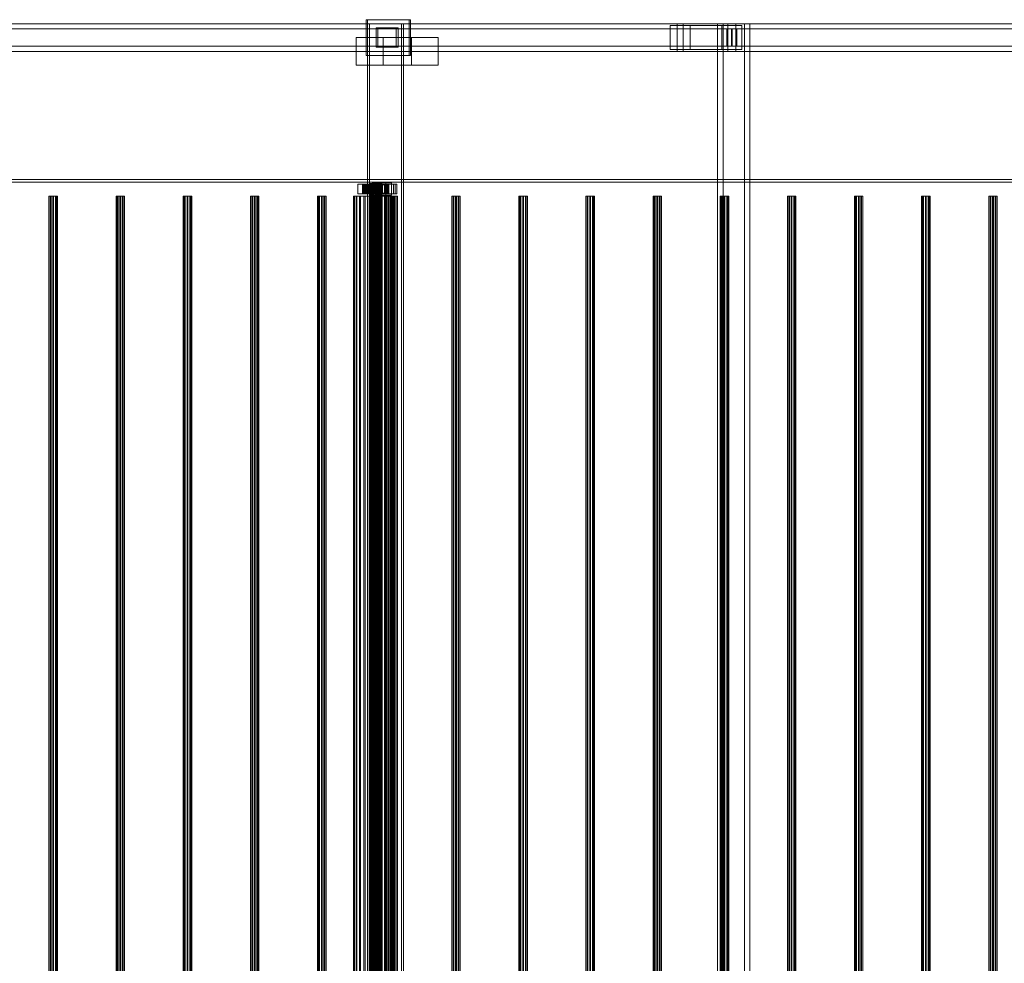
# Model space of a CAD drawing. Header units: millimetres. Extents: x -3490 to 61924, y -72580 to 6847.
# Tile 885 of 1056: x 37466 to 38896, y -17864 to -16494. Entities that reach past the tile are written whole.
import ezdxf

# ---------------------------------------------------------------- set-up
doc = ezdxf.new("R2010")
doc.units = ezdxf.units.MM
doc.layers.add('superior_C03', color=7, linetype='Continuous', lineweight=0)

msp = doc.modelspace()

# ---------------------------------------------------------------- linework, layer by layer
at = {"layer": 'superior_C03'}
for p, q in [((38031.742, -16494), (37969.376, -16494)), ((37969.376, -16494), (37969.376, -16546)), ((37971.173, -16494), (37969.376, -16494)), ((37971.173, -16546), (37971.173, -16494)), ((37971.173, -16494), (38033.538, -16494)), ((38031.742, -16546), (38031.742, -16494)), ((38031.742, -16494), (38033.538, -16494)), ((38033.538, -16494), (38033.538, -16546)), ((40313.243, -16500), (29204.438, -16500)), ((29205.337, -16500), (40314.141, -16500)), ((38420.698, -16500), (37251.35, -16500)), ((37255.168, -16507.5), (38499.524, -16507.5)), ((38500.872, -16507.5), (37256.516, -16507.5)), ((37260.333, -16500), (38429.681, -16500)), ((38494.584, -16500), (37325.236, -16500)), ((37336.465, -16500), (38505.813, -16500)), ((38020.819, -16500), (37971.316, -16500)), ((37971.316, -16500), (37971.316, -19500)), ((37974.011, -16500), (37971.316, -16500)), ((37974.011, -19500), (37974.011, -16500)), ((37974.011, -16500), (38023.514, -16500)), ((38012.93, -16506), (37983.696, -16506)), ((37983.696, -16506), (37983.696, -16534)), ((37986.391, -16506), (37983.696, -16506)), ((37986.391, -16534), (37986.391, -16506)), ((37986.391, -16506), (38015.625, -16506)), ((38012.93, -16534), (38012.93, -16506)), ((38012.93, -16506), (38015.625, -16506)), ((38015.625, -16506), (38015.625, -16534)), ((38020.819, -19500), (38020.819, -16500)), ((38020.819, -16500), (38023.514, -16500)), ((38023.514, -16500), (38023.514, -19500)), ((38439.807, -16502.5), (38410.573, -16502.5)), ((38410.573, -16502.5), (38410.573, -16537.5)), ((38485.581, -16502.5), (38410.573, -16502.5)), ((38420.698, -16500), (38420.698, -16540)), ((38429.681, -16500), (38420.698, -16500)), ((39590.046, -16500), (38420.698, -16500)), ((38429.681, -16540), (38429.681, -16500)), ((38429.681, -16500), (39599.029, -16500)), ((38439.807, -16537.5), (38439.807, -16502.5)), ((38439.807, -16502.5), (38514.815, -16502.5)), ((38518.564, -16500), (38479.586, -16500)), ((38479.586, -16500), (38479.586, -19500)), ((38487.446, -16500), (38479.586, -16500)), ((38485.581, -16537.5), (38485.581, -16502.5)), ((38485.581, -16502.5), (38514.815, -16502.5)), ((38487.446, -19500), (38487.446, -16500)), ((38487.446, -16500), (38526.425, -16500)), ((38493.034, -16507.5), (38507.363, -16507.5)), ((38493.034, -16532.5), (38493.034, -16507.5)), ((39587.373, -16507.5), (38493.034, -16507.5)), ((38494.584, -16500), (38494.584, -16540)), ((38505.813, -16500), (38494.584, -16500)), ((39663.932, -16500), (38494.584, -16500)), ((38499.524, -16532.5), (38499.524, -16507.5)), ((38499.524, -16507.5), (38500.872, -16507.5)), ((38500.872, -16507.5), (38500.872, -16532.5)), ((38505.813, -16540), (38505.813, -16500)), ((38505.813, -16500), (39675.16, -16500)), ((38507.363, -16507.5), (38507.363, -16532.5)), ((38507.363, -16507.5), (39601.702, -16507.5)), ((38514.815, -16502.5), (38514.815, -16537.5)), ((38518.564, -19500), (38518.564, -16500)), ((38518.564, -16500), (38526.425, -16500)), ((38526.425, -16500), (38526.425, -19500)), ((37994.036, -16520), (37955.058, -16520)), ((37955.058, -16520), (37955.058, -16560)), ((38035.007, -16520), (37955.058, -16520)), ((37994.036, -16560), (37994.036, -16520)), ((37994.036, -16520), (38073.985, -16520)), ((38035.007, -16560), (38035.007, -16520)), ((38035.007, -16520), (38073.985, -16520)), ((38073.985, -16520), (38073.985, -16560)), ((37255.168, -16532.5), (38499.524, -16532.5)), ((37256.516, -16532.5), (38500.872, -16532.5)), ((37983.696, -16534), (38012.93, -16534)), ((37983.696, -16534), (37986.391, -16534)), ((38015.625, -16534), (37986.391, -16534)), ((38015.625, -16534), (38012.93, -16534)), ((38410.573, -16537.5), (38439.807, -16537.5)), ((38485.581, -16537.5), (38410.573, -16537.5)), ((38514.815, -16537.5), (38439.807, -16537.5)), ((38514.815, -16537.5), (38485.581, -16537.5)), ((38507.363, -16532.5), (38493.034, -16532.5)), ((38493.034, -16532.5), (39587.373, -16532.5)), ((38500.872, -16532.5), (38499.524, -16532.5)), ((38507.363, -16532.5), (39601.702, -16532.5)), ((37251.35, -16540), (38420.698, -16540)), ((37260.333, -16540), (38429.681, -16540)), ((37325.236, -16540), (38494.584, -16540)), ((37336.465, -16540), (38505.813, -16540)), ((37969.376, -16546), (38031.742, -16546)), ((37969.376, -16546), (37971.173, -16546)), ((38033.538, -16546), (37971.173, -16546)), ((38033.538, -16546), (38031.742, -16546)), ((38420.698, -16540), (38429.681, -16540)), ((38420.698, -16540), (39590.046, -16540)), ((38429.681, -16540), (39599.029, -16540)), ((38494.584, -16540), (38505.813, -16540)), ((38494.584, -16540), (39663.932, -16540)), ((38505.813, -16540), (39675.16, -16540)), ((37955.058, -16560), (37994.036, -16560)), ((37955.058, -16560), (38035.007, -16560)), ((38073.985, -16560), (37994.036, -16560)), ((38073.985, -16560), (38035.007, -16560)), ((29204.438, -16726), (40313.243, -16726)), ((40313.243, -16730), (29204.438, -16730)), ((40314.141, -16730), (29205.337, -16730)), ((40342.437, -16726), (29233.633, -16726)), ((29233.633, -16730), (40342.437, -16730)), ((37967.158, -16733), (37957.413, -16733)), ((37957.413, -16733), (37957.413, -16747)), ((37968.193, -16733), (37957.413, -16733)), ((37964.874, -16734), (37964.054, -16734)), ((37964.054, -16734), (37974.048, -16734)), ((37964.054, -16746), (37964.054, -16734)), ((37964.054, -16734), (37964.527, -16734)), ((37964.527, -16734), (37974.272, -16734)), ((37964.527, -16746), (37964.527, -16734)), ((37964.527, -16734), (37966.263, -16734)), ((38011.594, -16733), (37964.82, -16733)), ((37964.82, -16733), (37964.82, -16747)), ((37967.066, -16733), (37964.82, -16733)), ((37966.933, -16734), (37964.874, -16734)), ((37964.874, -16734), (37974.436, -16734)), ((37964.874, -16746), (37964.874, -16734)), ((37966.263, -16734), (37975.094, -16734)), ((37966.263, -16746), (37966.263, -16734)), ((37966.263, -16734), (37969.141, -16734)), ((37970.089, -16734), (37966.933, -16734)), ((37966.933, -16734), (37975.411, -16734)), ((37966.933, -16746), (37966.933, -16734)), ((37967.066, -16747), (37967.066, -16733)), ((37967.066, -16733), (38013.84, -16733)), ((37967.158, -16747), (37967.158, -16733)), ((37967.158, -16733), (37977.937, -16733)), ((37968.193, -16747), (37968.193, -16733)), ((37968.193, -16733), (37977.937, -16733)), ((37969.141, -16734), (37976.458, -16734)), ((37969.141, -16746), (37969.141, -16734)), ((37969.141, -16734), (37972.967, -16734)), ((37974.129, -16734), (37970.089, -16734)), ((37970.089, -16734), (37976.907, -16734)), ((37970.089, -16746), (37970.089, -16734)), ((37972.967, -16734), (37978.27, -16734)), ((37972.967, -16746), (37972.967, -16734)), ((37972.967, -16734), (37977.48, -16734)), ((37974.436, -16732), (37974.048, -16732)), ((37974.048, -16732), (37974.272, -16732)), ((37974.048, -19268), (37974.048, -16732)), ((37974.048, -16734), (37974.436, -16734)), ((37974.048, -16734), (37974.048, -16746)), ((37974.272, -16734), (37974.048, -16734)), ((37978.775, -16734), (37974.129, -16734)), ((37974.129, -16734), (37978.82, -16734)), ((37974.129, -16746), (37974.129, -16734)), ((37974.272, -16732), (37975.094, -16732)), ((37974.272, -19268), (37974.272, -16732)), ((37974.272, -16734), (37974.272, -16746)), ((37975.094, -16734), (37974.272, -16734)), ((37975.411, -16732), (37974.436, -16732)), ((37974.436, -19268), (37974.436, -16732)), ((37974.436, -16734), (37975.411, -16734)), ((37974.436, -16734), (37974.436, -16746)), ((37975.094, -16732), (37976.458, -16732)), ((37975.094, -19268), (37975.094, -16732)), ((37975.094, -16734), (37975.094, -16746)), ((37976.458, -16734), (37975.094, -16734)), ((37976.907, -16732), (37975.411, -16732)), ((37975.411, -19268), (37975.411, -16732)), ((37975.411, -16734), (37976.907, -16734)), ((37975.411, -16734), (37975.411, -16746)), ((37976.458, -16732), (37978.27, -16732)), ((37976.458, -19268), (37976.458, -16732)), ((37976.458, -16734), (37976.458, -16746)), ((37978.27, -16734), (37976.458, -16734)), ((37978.82, -16732), (37976.907, -16732)), ((37976.907, -19268), (37976.907, -16732)), ((37976.907, -16734), (37978.82, -16734)), ((37976.907, -16734), (37976.907, -16746)), ((37977.48, -16734), (37980.407, -16734)), ((37977.48, -16746), (37977.48, -16734)), ((37977.48, -16734), (37982.372, -16734)), ((37977.937, -16733), (37977.937, -16747)), ((37978.27, -16732), (37980.407, -16732)), ((37978.27, -19268), (37978.27, -16732)), ((37978.27, -16734), (37978.27, -16746)), ((37980.407, -16734), (37978.27, -16734)), ((37997.952, -16731), (37978.463, -16731)), ((37978.463, -16731), (37978.463, -16749)), ((37986.547, -16731), (37978.463, -16731)), ((37983.712, -16734), (37978.775, -16734)), ((37978.775, -16734), (37981.021, -16734)), ((37978.775, -16746), (37978.775, -16734)), ((37981.021, -16732), (37978.82, -16732)), ((37978.82, -19268), (37978.82, -16732)), ((37978.82, -16734), (37981.021, -16734)), ((37978.82, -16734), (37978.82, -16746)), ((37980.407, -16732), (37982.725, -16732)), ((37980.407, -19268), (37980.407, -16732)), ((37980.407, -16734), (37980.407, -16746)), ((37982.725, -16734), (37980.407, -16734)), ((37983.36, -16732), (37981.021, -16732)), ((37981.021, -19268), (37981.021, -16732)), ((37981.021, -16734), (37983.36, -16734)), ((37981.021, -16734), (37981.021, -16746)), ((37982.372, -16734), (37982.725, -16734)), ((37982.372, -16746), (37982.372, -16734)), ((37982.372, -16734), (37987.309, -16734)), ((37982.725, -16732), (37985.063, -16732)), ((37982.725, -19268), (37982.725, -16732)), ((37982.725, -16734), (37982.725, -16746)), ((37985.063, -16734), (37982.725, -16734)), ((37985.677, -16732), (37983.36, -16732)), ((37983.36, -19268), (37983.36, -16732)), ((37983.712, -16734), (37983.36, -16734)), ((37983.36, -16734), (37985.677, -16734)), ((37983.36, -16734), (37983.36, -16746)), ((37988.604, -16734), (37983.712, -16734)), ((37983.712, -16746), (37983.712, -16734)), ((37985.063, -16732), (37987.264, -16732)), ((37985.063, -19268), (37985.063, -16732)), ((37987.309, -16734), (37985.063, -16734)), ((37985.063, -16734), (37985.063, -16746)), ((37987.264, -16734), (37985.063, -16734)), ((37987.814, -16732), (37985.677, -16732)), ((37985.677, -19268), (37985.677, -16732)), ((37988.604, -16734), (37985.677, -16734)), ((37985.677, -16734), (37987.814, -16734)), ((37985.677, -16734), (37985.677, -16746)), ((37986.547, -16749), (37986.547, -16731)), ((37986.547, -16731), (38006.037, -16731)), ((37987.264, -16732), (37989.178, -16732)), ((37987.264, -19268), (37987.264, -16732)), ((37991.956, -16734), (37987.264, -16734)), ((37987.264, -16734), (37987.264, -16746)), ((37989.178, -16734), (37987.264, -16734)), ((37987.309, -16746), (37987.309, -16734)), ((37987.309, -16734), (37991.956, -16734)), ((37989.627, -16732), (37987.814, -16732)), ((37987.814, -19268), (37987.814, -16732)), ((37993.117, -16734), (37987.814, -16734)), ((37987.814, -16734), (37989.627, -16734)), ((37987.814, -16734), (37987.814, -16746)), ((37998.34, -16733), (37988.596, -16733)), ((37988.596, -16733), (37988.596, -16747)), ((37999.375, -16733), (37988.596, -16733)), ((37993.117, -16734), (37988.604, -16734)), ((37988.604, -16746), (37988.604, -16734)), ((37989.178, -16732), (37990.673, -16732)), ((37989.178, -19268), (37989.178, -16732)), ((37995.995, -16734), (37989.178, -16734)), ((37989.178, -16734), (37989.178, -16746)), ((37990.673, -16734), (37989.178, -16734)), ((37990.99, -16732), (37989.627, -16732)), ((37989.627, -19268), (37989.627, -16732)), ((37996.943, -16734), (37989.627, -16734)), ((37989.627, -16734), (37990.99, -16734)), ((37989.627, -16734), (37989.627, -16746)), ((37990.673, -16732), (37991.648, -16732)), ((37990.673, -19268), (37990.673, -16732)), ((37999.151, -16734), (37990.673, -16734)), ((37990.673, -16734), (37990.673, -16746)), ((37991.648, -16734), (37990.673, -16734)), ((37991.812, -16732), (37990.99, -16732)), ((37990.99, -19268), (37990.99, -16732)), ((37999.821, -16734), (37990.99, -16734)), ((37990.99, -16734), (37991.812, -16734)), ((37990.99, -16734), (37990.99, -16746)), ((37991.648, -16732), (37992.036, -16732)), ((37991.648, -19268), (37991.648, -16732)), ((38001.21, -16734), (37991.648, -16734)), ((37991.648, -16734), (37991.648, -16746)), ((37992.036, -16734), (37991.648, -16734)), ((37992.036, -16732), (37991.812, -16732)), ((37991.812, -16732), (37991.812, -19268)), ((37991.812, -16734), (38001.557, -16734)), ((37991.812, -16746), (37991.812, -16734)), ((37991.812, -16734), (37992.036, -16734)), ((37991.956, -16746), (37991.956, -16734)), ((37991.956, -16734), (37995.995, -16734)), ((37992.036, -19268), (37992.036, -16732)), ((38002.03, -16734), (37992.036, -16734)), ((37992.036, -16734), (37992.036, -16746)), ((37996.943, -16734), (37993.117, -16734)), ((37993.117, -16746), (37993.117, -16734)), ((37995.995, -16746), (37995.995, -16734)), ((37995.995, -16734), (37999.151, -16734)), ((37999.821, -16734), (37996.943, -16734)), ((37996.943, -16746), (37996.943, -16734)), ((37997.952, -16749), (37997.952, -16731)), ((37997.952, -16731), (38006.037, -16731)), ((37998.34, -16747), (37998.34, -16733)), ((37998.34, -16733), (38009.12, -16733)), ((37999.151, -16746), (37999.151, -16734)), ((37999.151, -16734), (38001.21, -16734)), ((37999.375, -16747), (37999.375, -16733)), ((37999.375, -16733), (38009.12, -16733)), ((38001.557, -16734), (37999.821, -16734)), ((37999.821, -16746), (37999.821, -16734)), ((38001.21, -16746), (38001.21, -16734)), ((38001.21, -16734), (38002.03, -16734)), ((38001.557, -16734), (38001.557, -16746)), ((38002.03, -16734), (38001.557, -16734)), ((38002.03, -16746), (38002.03, -16734)), ((38006.037, -16731), (38006.037, -16749)), ((38009.12, -16733), (38009.12, -16747)), ((38011.594, -16747), (38011.594, -16733)), ((38011.594, -16733), (38013.84, -16733)), ((38013.84, -16733), (38013.84, -16747)), ((37510.92, -16750), (37508.9, -16750)), ((37508.9, -16750), (37509.243, -16750)), ((37508.9, -16750), (37508.9, -19250)), ((37509.243, -16750), (37511.819, -16750)), ((37509.243, -16750), (37509.243, -19250)), ((37514.532, -16750), (37510.92, -16750)), ((37510.92, -16750), (37510.92, -19250)), ((37511.819, -16750), (37515.643, -16750)), ((37511.819, -16750), (37511.819, -19250)), ((37518.356, -16750), (37514.532, -16750)), ((37514.532, -16750), (37514.532, -19250)), ((37515.643, -16750), (37519.255, -16750)), ((37515.643, -16750), (37515.643, -19250)), ((37520.932, -16750), (37518.356, -16750)), ((37518.356, -16750), (37518.356, -19250)), ((37519.255, -16750), (37521.275, -16750)), ((37519.255, -16750), (37519.255, -19250)), ((37521.275, -16750), (37520.932, -16750)), ((37520.932, -16750), (37520.932, -19250)), ((37521.275, -19250), (37521.275, -16750)), ((37608.365, -16750), (37606.345, -16750)), ((37606.345, -16750), (37606.689, -16750)), ((37606.345, -16750), (37606.345, -19250)), ((37606.689, -16750), (37609.265, -16750)), ((37606.689, -16750), (37606.689, -19250)), ((37611.977, -16750), (37608.365, -16750)), ((37608.365, -16750), (37608.365, -19250)), ((37609.265, -16750), (37613.089, -16750)), ((37609.265, -16750), (37609.265, -19250)), ((37615.802, -16750), (37611.977, -16750)), ((37611.977, -16750), (37611.977, -19250)), ((37613.089, -16750), (37616.701, -16750)), ((37613.089, -16750), (37613.089, -19250)), ((37618.377, -16750), (37615.802, -16750)), ((37615.802, -16750), (37615.802, -19250)), ((37616.701, -16750), (37618.721, -16750)), ((37616.701, -16750), (37616.701, -19250)), ((37618.721, -16750), (37618.377, -16750)), ((37618.377, -16750), (37618.377, -19250)), ((37618.721, -19250), (37618.721, -16750)), ((37705.811, -16750), (37703.791, -16750)), ((37703.791, -16750), (37704.135, -16750)), ((37703.791, -16750), (37703.791, -19250)), ((37704.135, -16750), (37706.71, -16750)), ((37704.135, -16750), (37704.135, -19250)), ((37709.423, -16750), (37705.811, -16750)), ((37705.811, -16750), (37705.811, -19250)), ((37706.71, -16750), (37710.535, -16750)), ((37706.71, -16750), (37706.71, -19250)), ((37713.247, -16750), (37709.423, -16750)), ((37709.423, -16750), (37709.423, -19250)), ((37710.535, -16750), (37714.147, -16750)), ((37710.535, -16750), (37710.535, -19250)), ((37715.823, -16750), (37713.247, -16750)), ((37713.247, -16750), (37713.247, -19250)), ((37714.147, -16750), (37716.167, -16750)), ((37714.147, -16750), (37714.147, -19250)), ((37716.167, -16750), (37715.823, -16750)), ((37715.823, -16750), (37715.823, -19250)), ((37716.167, -19250), (37716.167, -16750)), ((37803.257, -16750), (37801.237, -16750)), ((37801.237, -16750), (37801.58, -16750)), ((37801.237, -16750), (37801.237, -19250)), ((37801.58, -16750), (37804.156, -16750)), ((37801.58, -16750), (37801.58, -19250)), ((37806.869, -16750), (37803.257, -16750)), ((37803.257, -16750), (37803.257, -19250)), ((37804.156, -16750), (37807.98, -16750)), ((37804.156, -16750), (37804.156, -19250)), ((37810.693, -16750), (37806.869, -16750)), ((37806.869, -16750), (37806.869, -19250)), ((37807.98, -16750), (37811.592, -16750)), ((37807.98, -16750), (37807.98, -19250)), ((37813.269, -16750), (37810.693, -16750)), ((37810.693, -16750), (37810.693, -19250)), ((37811.592, -16750), (37813.612, -16750)), ((37811.592, -16750), (37811.592, -19250)), ((37813.612, -16750), (37813.269, -16750)), ((37813.269, -16750), (37813.269, -19250)), ((37813.612, -19250), (37813.612, -16750)), ((37900.702, -16750), (37898.682, -16750)), ((37898.682, -16750), (37899.026, -16750)), ((37898.682, -16750), (37898.682, -19250)), ((37899.026, -16750), (37901.602, -16750)), ((37899.026, -16750), (37899.026, -19250)), ((37904.314, -16750), (37900.702, -16750)), ((37900.702, -16750), (37900.702, -19250)), ((37901.602, -16750), (37905.426, -16750)), ((37901.602, -16750), (37901.602, -19250)), ((37908.139, -16750), (37904.314, -16750)), ((37904.314, -16750), (37904.314, -19250)), ((37905.426, -16750), (37909.038, -16750)), ((37905.426, -16750), (37905.426, -19250)), ((37910.714, -16750), (37908.139, -16750)), ((37908.139, -16750), (37908.139, -19250)), ((37909.038, -16750), (37911.058, -16750)), ((37909.038, -16750), (37909.038, -19250)), ((37911.058, -16750), (37910.714, -16750)), ((37910.714, -16750), (37910.714, -19250)), ((37911.058, -19250), (37911.058, -16750)), ((37952.444, -16750), (37951.062, -16750)), ((37951.062, -16750), (37951.859, -16750)), ((37951.062, -19250), (37951.062, -16750)), ((37951.859, -16750), (37954.782, -16750)), ((37951.859, -19250), (37951.859, -16750)), ((37955.911, -16750), (37952.444, -16750)), ((37952.444, -19250), (37952.444, -16750)), ((37954.782, -16750), (37959.63, -16750)), ((37954.782, -19250), (37954.782, -16750)), ((37961.227, -16750), (37955.911, -16750)), ((37955.911, -19250), (37955.911, -16750)), ((37957.413, -16747), (37967.158, -16747)), ((37957.413, -16747), (37968.193, -16747)), ((37959.63, -16750), (37966.074, -16750)), ((37959.63, -19250), (37959.63, -16750)), ((37968.03, -16750), (37961.227, -16750)), ((37961.227, -19250), (37961.227, -16750)), ((37974.048, -16746), (37964.054, -16746)), ((37964.054, -16746), (37964.874, -16746)), ((37964.527, -16746), (37964.054, -16746)), ((37974.272, -16746), (37964.527, -16746)), ((37966.263, -16746), (37964.527, -16746)), ((37964.82, -16747), (38011.594, -16747)), ((37964.82, -16747), (37967.066, -16747)), ((37974.436, -16746), (37964.874, -16746)), ((37964.874, -16746), (37966.933, -16746)), ((37966.074, -16750), (37973.674, -16750)), ((37966.074, -19250), (37966.074, -16750)), ((37975.094, -16746), (37966.263, -16746)), ((37969.141, -16746), (37966.263, -16746)), ((37975.411, -16746), (37966.933, -16746)), ((37966.933, -16746), (37970.089, -16746)), ((38013.84, -16747), (37967.066, -16747)), ((37977.937, -16747), (37967.158, -16747)), ((37975.856, -16750), (37968.03, -16750)), ((37968.03, -19250), (37968.03, -16750)), ((37977.937, -16747), (37968.193, -16747)), ((37976.458, -16746), (37969.141, -16746)), ((37972.967, -16746), (37969.141, -16746)), ((37976.907, -16746), (37970.089, -16746)), ((37970.089, -16746), (37974.129, -16746)), ((37978.27, -16746), (37972.967, -16746)), ((37977.48, -16746), (37972.967, -16746)), ((37973.674, -16750), (37981.913, -16750)), ((37973.674, -19250), (37973.674, -16750)), ((37974.436, -16746), (37974.048, -16746)), ((37974.048, -16746), (37974.272, -16746)), ((37978.82, -16746), (37974.129, -16746)), ((37974.129, -16746), (37978.775, -16746)), ((37974.272, -16746), (37975.094, -16746)), ((37975.411, -16746), (37974.436, -16746)), ((37975.094, -16746), (37976.458, -16746)), ((37976.907, -16746), (37975.411, -16746)), ((37984.171, -16750), (37975.856, -16750)), ((37975.856, -19250), (37975.856, -16750)), ((37976.458, -16746), (37978.27, -16746)), ((37978.82, -16746), (37976.907, -16746)), ((37980.407, -16746), (37977.48, -16746)), ((37982.372, -16746), (37977.48, -16746)), ((37978.27, -16746), (37980.407, -16746)), ((37978.463, -16749), (37997.952, -16749)), ((37986.547, -16749), (37978.463, -16749)), ((37981.021, -16746), (37978.775, -16746)), ((37978.775, -16746), (37983.712, -16746)), ((37981.021, -16746), (37978.82, -16746)), ((37980.407, -16746), (37982.725, -16746)), ((37983.36, -16746), (37981.021, -16746)), ((37981.913, -16750), (37990.228, -16750)), ((37981.913, -19250), (37981.913, -16750)), ((37982.725, -16746), (37982.372, -16746)), ((37987.309, -16746), (37982.372, -16746)), ((37982.725, -16746), (37985.063, -16746)), ((37985.677, -16746), (37983.36, -16746)), ((37983.36, -16746), (37983.712, -16746)), ((37983.712, -16746), (37988.604, -16746)), ((37992.41, -16750), (37984.171, -16750)), ((37984.171, -19250), (37984.171, -16750)), ((37985.063, -16746), (37987.309, -16746)), ((37985.063, -16746), (37987.264, -16746)), ((37987.814, -16746), (37985.677, -16746)), ((37985.677, -16746), (37988.604, -16746)), ((38006.037, -16749), (37986.547, -16749)), ((37987.264, -16746), (37991.956, -16746)), ((37987.264, -16746), (37989.178, -16746)), ((37991.956, -16746), (37987.309, -16746)), ((37989.627, -16746), (37987.814, -16746)), ((37987.814, -16746), (37993.117, -16746)), ((37988.596, -16747), (37998.34, -16747)), ((37988.596, -16747), (37999.375, -16747)), ((37988.604, -16746), (37993.117, -16746)), ((37989.178, -16746), (37995.995, -16746)), ((37989.178, -16746), (37990.673, -16746)), ((37990.99, -16746), (37989.627, -16746)), ((37989.627, -16746), (37996.943, -16746)), ((37990.228, -16750), (37998.054, -16750)), ((37990.228, -19250), (37990.228, -16750)), ((37990.673, -16746), (37999.151, -16746)), ((37990.673, -16746), (37991.648, -16746)), ((37991.812, -16746), (37990.99, -16746)), ((37990.99, -16746), (37999.821, -16746)), ((37991.648, -16746), (38001.21, -16746)), ((37991.648, -16746), (37992.036, -16746)), ((38001.557, -16746), (37991.812, -16746)), ((37992.036, -16746), (37991.812, -16746)), ((37995.995, -16746), (37991.956, -16746)), ((37992.036, -16746), (38002.03, -16746)), ((38000.01, -16750), (37992.41, -16750)), ((37992.41, -19250), (37992.41, -16750)), ((37993.117, -16746), (37996.943, -16746)), ((37999.151, -16746), (37995.995, -16746)), ((37998.148, -16750), (37996.128, -16750)), ((37996.128, -16750), (37996.472, -16750)), ((37996.128, -16750), (37996.128, -19250)), ((37996.472, -16750), (37999.047, -16750)), ((37996.472, -16750), (37996.472, -19250)), ((37996.943, -16746), (37999.821, -16746)), ((38006.037, -16749), (37997.952, -16749)), ((37998.054, -16750), (38004.857, -16750)), ((37998.054, -19250), (37998.054, -16750)), ((38001.76, -16750), (37998.148, -16750)), ((37998.148, -16750), (37998.148, -19250)), ((38009.12, -16747), (37998.34, -16747)), ((37999.047, -16750), (38002.872, -16750)), ((37999.047, -16750), (37999.047, -19250)), ((38001.21, -16746), (37999.151, -16746)), ((38009.12, -16747), (37999.375, -16747)), ((37999.821, -16746), (38001.557, -16746)), ((38006.454, -16750), (38000.01, -16750)), ((38000.01, -19250), (38000.01, -16750)), ((38002.03, -16746), (38001.21, -16746)), ((38001.557, -16746), (38002.03, -16746)), ((38005.584, -16750), (38001.76, -16750)), ((38001.76, -16750), (38001.76, -19250)), ((38002.872, -16750), (38006.484, -16750)), ((38002.872, -16750), (38002.872, -19250)), ((38004.857, -16750), (38010.173, -16750)), ((38004.857, -19250), (38004.857, -16750)), ((38008.16, -16750), (38005.584, -16750)), ((38005.584, -16750), (38005.584, -19250)), ((38011.302, -16750), (38006.454, -16750)), ((38006.454, -19250), (38006.454, -16750)), ((38006.484, -16750), (38008.504, -16750)), ((38006.484, -16750), (38006.484, -19250)), ((38008.504, -16750), (38008.16, -16750)), ((38008.16, -16750), (38008.16, -19250)), ((38008.504, -19250), (38008.504, -16750)), ((38010.173, -16750), (38013.64, -16750)), ((38010.173, -19250), (38010.173, -16750)), ((38014.225, -16750), (38011.302, -16750)), ((38011.302, -19250), (38011.302, -16750)), ((38013.84, -16747), (38011.594, -16747)), ((38013.64, -16750), (38015.022, -16750)), ((38013.64, -19250), (38013.64, -16750)), ((38015.022, -16750), (38014.225, -16750)), ((38014.225, -16750), (38014.225, -19250)), ((38015.022, -19250), (38015.022, -16750)), ((38095.594, -16750), (38093.574, -16750)), ((38093.574, -16750), (38093.917, -16750)), ((38093.574, -16750), (38093.574, -19250)), ((38093.917, -16750), (38096.493, -16750)), ((38093.917, -16750), (38093.917, -19250)), ((38099.206, -16750), (38095.594, -16750)), ((38095.594, -16750), (38095.594, -19250)), ((38096.493, -16750), (38100.317, -16750)), ((38096.493, -16750), (38096.493, -19250)), ((38103.03, -16750), (38099.206, -16750)), ((38099.206, -16750), (38099.206, -19250)), ((38100.317, -16750), (38103.929, -16750)), ((38100.317, -16750), (38100.317, -19250)), ((38105.606, -16750), (38103.03, -16750)), ((38103.03, -16750), (38103.03, -19250)), ((38103.929, -16750), (38105.949, -16750)), ((38103.929, -16750), (38103.929, -19250)), ((38105.949, -16750), (38105.606, -16750)), ((38105.606, -16750), (38105.606, -19250)), ((38105.949, -19250), (38105.949, -16750)), ((38193.039, -16750), (38191.019, -16750)), ((38191.019, -16750), (38191.363, -16750)), ((38191.019, -16750), (38191.019, -19250)), ((38191.363, -16750), (38193.939, -16750)), ((38191.363, -16750), (38191.363, -19250)), ((38196.651, -16750), (38193.039, -16750)), ((38193.039, -16750), (38193.039, -19250)), ((38193.939, -16750), (38197.763, -16750)), ((38193.939, -16750), (38193.939, -19250)), ((38200.475, -16750), (38196.651, -16750)), ((38196.651, -16750), (38196.651, -19250)), ((38197.763, -16750), (38201.375, -16750)), ((38197.763, -16750), (38197.763, -19250)), ((38203.051, -16750), (38200.475, -16750)), ((38200.475, -16750), (38200.475, -19250)), ((38201.375, -16750), (38203.395, -16750)), ((38201.375, -16750), (38201.375, -19250)), ((38203.395, -16750), (38203.051, -16750)), ((38203.051, -16750), (38203.051, -19250)), ((38203.395, -19250), (38203.395, -16750)), ((38290.485, -16750), (38288.465, -16750)), ((38288.465, -16750), (38288.808, -16750)), ((38288.465, -16750), (38288.465, -19250)), ((38288.808, -16750), (38291.384, -16750)), ((38288.808, -16750), (38288.808, -19250)), ((38294.097, -16750), (38290.485, -16750)), ((38290.485, -16750), (38290.485, -19250)), ((38291.384, -16750), (38295.209, -16750)), ((38291.384, -16750), (38291.384, -19250)), ((38297.921, -16750), (38294.097, -16750)), ((38294.097, -16750), (38294.097, -19250)), ((38295.209, -16750), (38298.821, -16750)), ((38295.209, -16750), (38295.209, -19250)), ((38300.497, -16750), (38297.921, -16750)), ((38297.921, -16750), (38297.921, -19250)), ((38298.821, -16750), (38300.841, -16750)), ((38298.821, -16750), (38298.821, -19250)), ((38300.841, -16750), (38300.497, -16750)), ((38300.497, -16750), (38300.497, -19250)), ((38300.841, -19250), (38300.841, -16750)), ((38387.931, -16750), (38385.911, -16750)), ((38385.911, -16750), (38386.254, -16750)), ((38385.911, -16750), (38385.911, -19250)), ((38386.254, -16750), (38388.83, -16750)), ((38386.254, -16750), (38386.254, -19250)), ((38391.543, -16750), (38387.931, -16750)), ((38387.931, -16750), (38387.931, -19250)), ((38388.83, -16750), (38392.654, -16750)), ((38388.83, -16750), (38388.83, -19250)), ((38395.367, -16750), (38391.543, -16750)), ((38391.543, -16750), (38391.543, -19250)), ((38392.654, -16750), (38396.266, -16750)), ((38392.654, -16750), (38392.654, -19250)), ((38397.943, -16750), (38395.367, -16750)), ((38395.367, -16750), (38395.367, -19250)), ((38396.266, -16750), (38398.286, -16750)), ((38396.266, -16750), (38396.266, -19250)), ((38398.286, -16750), (38397.943, -16750)), ((38397.943, -16750), (38397.943, -19250)), ((38398.286, -19250), (38398.286, -16750)), ((38485.376, -16750), (38483.356, -16750)), ((38483.356, -16750), (38483.7, -16750)), ((38483.356, -16750), (38483.356, -19250)), ((38483.7, -16750), (38486.276, -16750)), ((38483.7, -16750), (38483.7, -19250)), ((38488.988, -16750), (38485.376, -16750)), ((38485.376, -16750), (38485.376, -19250)), ((38486.276, -16750), (38490.1, -16750)), ((38486.276, -16750), (38486.276, -19250)), ((38492.812, -16750), (38488.988, -16750)), ((38488.988, -16750), (38488.988, -19250)), ((38490.1, -16750), (38493.712, -16750)), ((38490.1, -16750), (38490.1, -19250)), ((38495.388, -16750), (38492.812, -16750)), ((38492.812, -16750), (38492.812, -19250)), ((38493.712, -16750), (38495.732, -16750)), ((38493.712, -16750), (38493.712, -19250)), ((38495.732, -16750), (38495.388, -16750)), ((38495.388, -16750), (38495.388, -19250)), ((38495.732, -19250), (38495.732, -16750)), ((38582.822, -16750), (38580.802, -16750)), ((38580.802, -16750), (38581.145, -16750)), ((38580.802, -16750), (38580.802, -19250)), ((38581.145, -16750), (38583.721, -16750)), ((38581.145, -16750), (38581.145, -19250)), ((38586.434, -16750), (38582.822, -16750)), ((38582.822, -16750), (38582.822, -19250)), ((38583.721, -16750), (38587.546, -16750)), ((38583.721, -16750), (38583.721, -19250)), ((38590.258, -16750), (38586.434, -16750)), ((38586.434, -16750), (38586.434, -19250)), ((38587.546, -16750), (38591.158, -16750)), ((38587.546, -16750), (38587.546, -19250)), ((38592.834, -16750), (38590.258, -16750)), ((38590.258, -16750), (38590.258, -19250)), ((38591.158, -16750), (38593.178, -16750)), ((38591.158, -16750), (38591.158, -19250)), ((38593.178, -16750), (38592.834, -16750)), ((38592.834, -16750), (38592.834, -19250)), ((38593.178, -19250), (38593.178, -16750)), ((38680.268, -16750), (38678.248, -16750)), ((38678.248, -16750), (38678.591, -16750)), ((38678.248, -16750), (38678.248, -19250)), ((38678.591, -16750), (38681.167, -16750)), ((38678.591, -16750), (38678.591, -19250)), ((38683.879, -16750), (38680.268, -16750)), ((38680.268, -16750), (38680.268, -19250)), ((38681.167, -16750), (38684.991, -16750)), ((38681.167, -16750), (38681.167, -19250)), ((38687.704, -16750), (38683.879, -16750)), ((38683.879, -16750), (38683.879, -19250)), ((38684.991, -16750), (38688.603, -16750)), ((38684.991, -16750), (38684.991, -19250)), ((38690.28, -16750), (38687.704, -16750)), ((38687.704, -16750), (38687.704, -19250)), ((38688.603, -16750), (38690.623, -16750)), ((38688.603, -16750), (38688.603, -19250)), ((38690.623, -16750), (38690.28, -16750)), ((38690.28, -16750), (38690.28, -19250)), ((38690.623, -19250), (38690.623, -16750)), ((38777.713, -16750), (38775.693, -16750)), ((38775.693, -16750), (38776.037, -16750)), ((38775.693, -16750), (38775.693, -19250)), ((38776.037, -16750), (38778.613, -16750)), ((38776.037, -16750), (38776.037, -19250)), ((38781.325, -16750), (38777.713, -16750)), ((38777.713, -16750), (38777.713, -19250)), ((38778.613, -16750), (38782.437, -16750)), ((38778.613, -16750), (38778.613, -19250)), ((38785.149, -16750), (38781.325, -16750)), ((38781.325, -16750), (38781.325, -19250)), ((38782.437, -16750), (38786.049, -16750)), ((38782.437, -16750), (38782.437, -19250)), ((38787.725, -16750), (38785.149, -16750)), ((38785.149, -16750), (38785.149, -19250)), ((38786.049, -16750), (38788.069, -16750)), ((38786.049, -16750), (38786.049, -19250)), ((38788.069, -16750), (38787.725, -16750)), ((38787.725, -16750), (38787.725, -19250)), ((38788.069, -19250), (38788.069, -16750)), ((38875.159, -16750), (38873.139, -16750)), ((38873.139, -16750), (38873.482, -16750)), ((38873.139, -16750), (38873.139, -19250)), ((38873.482, -16750), (38876.058, -16750)), ((38873.482, -16750), (38873.482, -19250)), ((38878.771, -16750), (38875.159, -16750)), ((38875.159, -16750), (38875.159, -19250)), ((38876.058, -16750), (38879.883, -16750)), ((38876.058, -16750), (38876.058, -19250)), ((38882.595, -16750), (38878.771, -16750)), ((38878.771, -16750), (38878.771, -19250)), ((38879.883, -16750), (38883.494, -16750)), ((38879.883, -16750), (38879.883, -19250)), ((38885.171, -16750), (38882.595, -16750)), ((38882.595, -16750), (38882.595, -19250)), ((38883.494, -16750), (38885.514, -16750)), ((38883.494, -16750), (38883.494, -19250)), ((38885.514, -16750), (38885.171, -16750)), ((38885.171, -16750), (38885.171, -19250)), ((38885.514, -19250), (38885.514, -16750))]:
    msp.add_line(p, q, dxfattribs=at)

doc.saveas('drawing.dxf')
